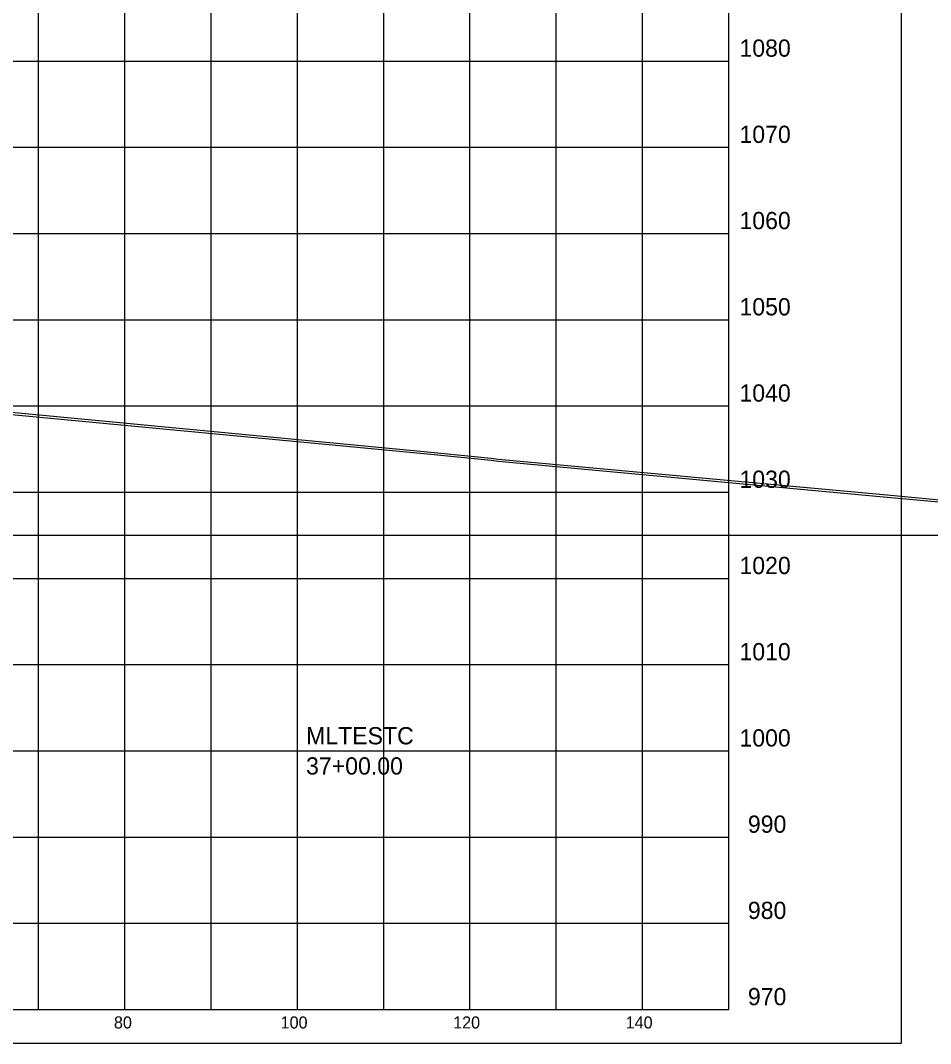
# Model space of a CAD drawing. Extents: x 1131015 to 1136271, y 133453 to 174329.
# Drawn here: x 1132408.4 to 1132513.9, y 169608.7 to 169727.4 of the extents above; entities that cross this region are included whole.
import ezdxf

# ---------------------------------------------------------------- set-up
doc = ezdxf.new("R2010")
doc.units = 0
for name, color, linetype in [('DESIGN - SHEET - Corner Text', 7, 'Continuous'), ('DESIGN - SHEET - Light Grid', 7, 'Continuous'), ('DESIGN - SHEET - Linework', 7, 'Continuous'), ('DESIGN - SHEET - Plot Shape', 7, 'Continuous'), ('DESIGN - TYPICAL - Warning Text', 7, 'Continuous'), ('SURVEY - GROUND - Bottom of Topsoil Layer', 7, 'Continuous'), ('SURVEY - GROUND - Top of Ground', 7, 'Continuous')]:
    doc.layers.add(name, color=color, linetype=linetype)

msp = doc.modelspace()

# ---------------------------------------------------------------- linework, layer by layer
at = {"layer": 'DESIGN - SHEET - Light Grid'}
msp.add_line((1132340.46, 169667.66), (1132640.46, 169667.66), dxfattribs=at)
at = {"layer": 'DESIGN - SHEET - Linework'}
for p, q in [((1132410.46, 169612.66), (1132410.46, 169822.66)), ((1132420.46, 169612.66), (1132420.46, 169822.66)), ((1132430.46, 169612.66), (1132430.46, 169822.66)), ((1132440.46, 169612.66), (1132440.46, 169822.66)), ((1132450.46, 169612.66), (1132450.46, 169822.66)), ((1132460.46, 169612.66), (1132460.46, 169822.66)), ((1132470.46, 169612.66), (1132470.46, 169822.66)), ((1132480.46, 169612.66), (1132480.46, 169822.66)), ((1132190.46, 169722.66), (1132490.46, 169722.66)), ((1132190.46, 169712.66), (1132490.46, 169712.66)), ((1132190.46, 169702.66), (1132490.46, 169702.66)), ((1132190.46, 169692.66), (1132490.46, 169692.66)), ((1132190.46, 169682.66), (1132490.46, 169682.66)), ((1132190.46, 169672.66), (1132490.46, 169672.66)), ((1132190.46, 169662.66), (1132490.46, 169662.66)), ((1132190.46, 169652.66), (1132490.46, 169652.66)), ((1132190.46, 169642.66), (1132490.46, 169642.66)), ((1132190.46, 169632.66), (1132490.46, 169632.66)), ((1132190.46, 169622.66), (1132490.46, 169622.66))]:
    msp.add_line(p, q, dxfattribs=at)
msp.add_lwpolyline([(1132190.46, 169822.66), (1132190.46, 169612.66), (1132490.46, 169612.66), (1132490.46, 169822.66)], dxfattribs=at)
at = {"layer": 'DESIGN - SHEET - Plot Shape'}
msp.add_lwpolyline([(1132170.46, 169826.6), (1132510.46, 169826.6), (1132510.46, 169608.72), (1132170.46, 169608.72)], close=True, dxfattribs=at)
at = {"layer": 'SURVEY - GROUND - Bottom of Topsoil Layer'}
for p, q in [((1132402.36, 169682.15), (1132455.54, 169677.09)), ((1132455.54, 169677.09), (1132462.92, 169676.36)), ((1132462.92, 169676.36), (1132463.76, 169676.25)), ((1132463.76, 169676.25), (1132508.41, 169672.12)), ((1132508.41, 169672.12), (1132517.58, 169671.28))]:
    msp.add_line(p, q, dxfattribs=at)
at = {"layer": 'SURVEY - GROUND - Top of Ground'}
for p, q in [((1132402.36, 169682.4), (1132455.54, 169677.34)), ((1132455.54, 169677.34), (1132462.92, 169676.61)), ((1132462.92, 169676.61), (1132463.76, 169676.5)), ((1132463.76, 169676.5), (1132508.41, 169672.37)), ((1132508.41, 169672.37), (1132517.58, 169671.53))]:
    msp.add_line(p, q, dxfattribs=at)

# ---------------------------------------------------------------- texts
at = {"layer": 'DESIGN - SHEET - Corner Text'}
for s, height, p in [('1080', 2, (1132491.7, 169723.16)), ('1070', 2, (1132491.7, 169713.16)), ('1060', 2, (1132491.7, 169703.16)), ('1050', 2, (1132491.7, 169693.16)), ('1040', 2, (1132491.7, 169683.16)), ('1030', 2, (1132491.7, 169673.16)), ('1020', 2, (1132491.7, 169663.16)), ('1010', 2, (1132491.7, 169653.16)), ('1000', 2, (1132491.7, 169643.16)), ('990', 2, (1132492.68, 169633.16)), ('980', 2, (1132492.68, 169623.16)), ('970', 2, (1132492.68, 169613.16)), ('80', 1.4, (1132419.19, 169610.46)), ('100', 1.4, (1132438.51, 169610.46)), ('120', 1.4, (1132458.51, 169610.46)), ('140', 1.4, (1132478.51, 169610.46))]:
    msp.add_text(s, height=height, dxfattribs=at).set_placement(p)
at = {"layer": 'DESIGN - TYPICAL - Warning Text'}
for s, p in [('MLTESTC', (1132441.46, 169643.41)), ('37+00.00', (1132441.46, 169639.91))]:
    msp.add_text(s, height=2, dxfattribs=at).set_placement(p)

doc.saveas('drawing.dxf')
